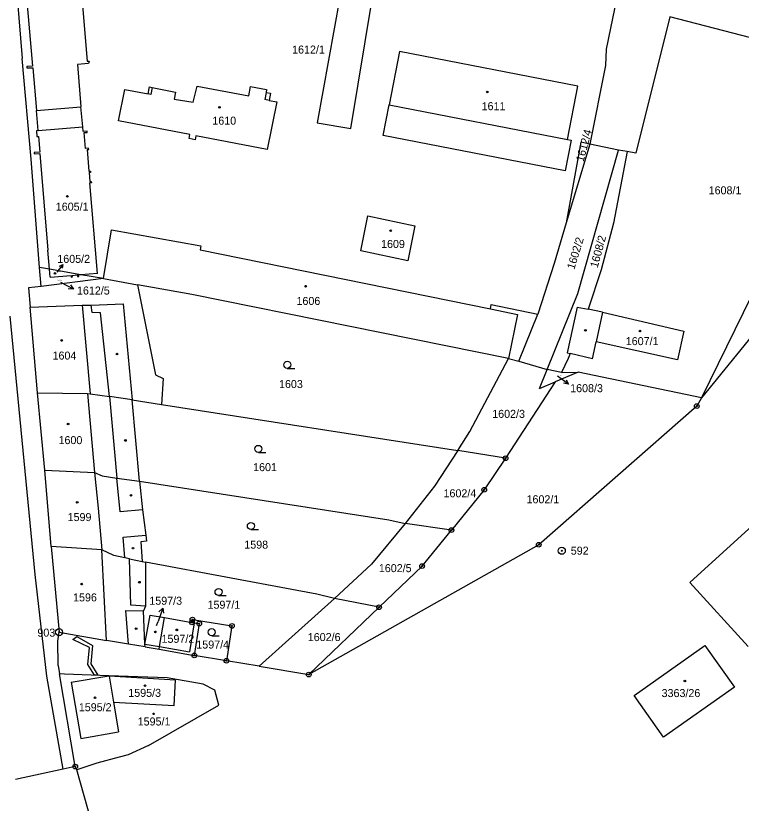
# Model space of a CAD drawing. Extents: x -755819 to -753140, y -1169796 to -1166000.
# Drawn here: x -754980.6 to -754826.5, y -1167784.6 to -1167617.5 of the extents above; entities that cross this region are included whole.
import ezdxf

# ---------------------------------------------------------------- set-up
doc = ezdxf.new("R2010")
doc.units = 0
for name, color, linetype in [('Vrstva 1', 7, 'Continuous'), ('Vrstva 16', 7, 'Continuous'), ('Vrstva 17', 7, 'Continuous'), ('Vrstva 18', 7, 'Continuous'), ('Vrstva 19', 7, 'Continuous'), ('Vrstva 24', 7, 'Continuous'), ('Vrstva 25', 7, 'Continuous'), ('Vrstva 27', 7, 'Continuous'), ('Vrstva 4', 7, 'Continuous'), ('Vrstva 6', 7, 'Continuous')]:
    doc.layers.add(name, color=color, linetype=linetype)

msp = doc.modelspace()

# ---------------------------------------------------------------- linework, layer by layer
at = {"layer": 'Vrstva 1'}
for p, q in [((-754983.22, -1167577.51), (-754979.23, -1167626.51)), ((-754968.9, -1167585.33), (-754965.4, -1167627.14)), ((-754980.53, -1167586.17), (-754977.05, -1167628.17)), ((-754852.2, -1167609.8), (-754855.21, -1167624.58)), ((-754841.65, -1167617.66), (-754848.89, -1167646.66)), ((-754791.23, -1167630.86), (-754841.65, -1167617.66)), ((-754899.08, -1167625.04), (-754901.26, -1167636.4)), ((-754861.22, -1167632.44), (-754899.08, -1167625.04)), ((-754855.21, -1167624.58), (-754855.36, -1167628.03)), ((-754977.29, -1167647.93), (-754979.23, -1167626.51)), ((-754965.1, -1167627.58), (-754967.48, -1167627.78)), ((-754965.4, -1167627.14), (-754965, -1167627.11)), ((-754965, -1167627.11), (-754965.1, -1167627.58)), ((-754977.05, -1167628.17), (-754978.23, -1167628.27)), ((-754978.23, -1167628.27), (-754978.2, -1167628.55)), ((-754978.2, -1167628.55), (-754976.92, -1167628.54)), ((-754976.92, -1167628.54), (-754976.18, -1167637.61)), ((-754967.48, -1167627.78), (-754966.72, -1167636.81)), ((-754855.36, -1167628.03), (-754858.7, -1167644.71)), ((-754952.48, -1167634.03), (-754952.2, -1167632.55)), ((-754952.2, -1167632.55), (-754951.6, -1167632.69)), ((-754942.93, -1167635.84), (-754942.07, -1167632.4)), ((-754942.07, -1167632.4), (-754931.07, -1167634.46)), ((-754931.07, -1167634.46), (-754930.72, -1167632.5)), ((-754930.72, -1167632.5), (-754927.31, -1167633.13)), ((-754863.4, -1167643.75), (-754861.22, -1167632.44)), ((-754958.76, -1167639.77), (-754957.44, -1167633.12)), ((-754957.44, -1167633.12), (-754952.48, -1167634.03)), ((-754951.6, -1167632.69), (-754946.66, -1167633.67)), ((-754946.66, -1167633.67), (-754946.92, -1167635.16)), ((-754927.31, -1167633.13), (-754927.42, -1167633.74)), ((-754927.42, -1167633.74), (-754926.51, -1167633.9)), ((-754926.51, -1167633.9), (-754926.77, -1167635.43)), ((-754946.92, -1167635.16), (-754942.93, -1167635.84)), ((-754925.11, -1167635.72), (-754927.16, -1167645.85)), ((-754926.77, -1167635.43), (-754925.11, -1167635.72)), ((-754976.18, -1167637.61), (-754966.72, -1167636.81)), ((-754902.56, -1167642.87), (-754901.26, -1167636.4)), ((-754943.6, -1167642.69), (-754958.76, -1167639.77)), ((-754975.83, -1167641.84), (-754976.17, -1167641.87)), ((-754976.17, -1167641.87), (-754976.07, -1167643.13)), ((-754975.83, -1167641.84), (-754966.36, -1167641.02)), ((-754966.28, -1167642), (-754966.36, -1167641.02)), ((-754965.41, -1167641.93), (-754966.28, -1167642)), ((-754966.03, -1167642.28), (-754965.39, -1167642.22)), ((-754965.73, -1167645.63), (-754966.03, -1167642.28)), ((-754965.39, -1167642.22), (-754965.41, -1167641.93)), ((-754976.07, -1167643.13), (-754975.73, -1167643.1)), ((-754975.73, -1167643.1), (-754975.46, -1167646.41)), ((-754943.76, -1167643.54), (-754943.6, -1167642.69)), ((-754942.51, -1167643.78), (-754943.76, -1167643.54)), ((-754942.35, -1167642.94), (-754942.51, -1167643.78)), ((-754927.16, -1167645.85), (-754942.35, -1167642.94)), ((-754863.92, -1167650.37), (-754902.56, -1167642.87)), ((-754862.61, -1167643.9), (-754863.92, -1167650.37)), ((-754863.4, -1167643.75), (-754862.61, -1167643.9)), ((-754965.1, -1167645.57), (-754965.73, -1167645.63)), ((-754965.42, -1167645.89), (-754965.08, -1167645.86)), ((-754965.42, -1167645.89), (-754965.03, -1167650.47)), ((-754965.08, -1167645.86), (-754965.1, -1167645.57)), ((-754858.7, -1167644.71), (-754863.68, -1167661.42)), ((-754861.22, -1167676.39), (-754852.57, -1167645.98)), ((-754852.57, -1167645.98), (-754858.7, -1167644.71)), ((-754850.77, -1167646.31), (-754852.57, -1167645.98)), ((-754975.46, -1167646.41), (-754976.64, -1167646.51)), ((-754976.64, -1167646.51), (-754976.63, -1167646.79)), ((-754976.63, -1167646.79), (-754975.44, -1167646.69)), ((-754975.44, -1167646.69), (-754973.76, -1167667.23)), ((-754848.89, -1167646.66), (-754850.77, -1167646.31)), ((-754975.5, -1167670.91), (-754977.29, -1167647.93)), ((-754965.03, -1167650.47), (-754964.72, -1167650.44)), ((-754964.69, -1167650.73), (-754965.01, -1167650.76)), ((-754965.01, -1167650.76), (-754964.85, -1167652.67)), ((-754964.72, -1167650.44), (-754964.69, -1167650.73)), ((-754964.85, -1167652.67), (-754964.53, -1167652.65)), ((-754964.53, -1167652.65), (-754964.51, -1167652.93)), ((-754964.51, -1167652.93), (-754964.82, -1167652.96)), ((-754963.21, -1167672.16), (-754964.82, -1167652.96)), ((-754907.3, -1167667.4), (-754905.79, -1167659.93)), ((-754905.79, -1167659.93), (-754895.8, -1167662.06)), ((-754815.97, -1167659.76), (-754834.99, -1167698.58)), ((-754895.8, -1167662.06), (-754897.31, -1167669.49)), ((-754863.68, -1167661.42), (-754866.24, -1167670.02)), ((-754961.92, -1167673.26), (-754960.21, -1167662.93)), ((-754960.21, -1167662.93), (-754941.26, -1167666.28)), ((-754973.43, -1167671.27), (-754973.76, -1167667.23)), ((-754941.26, -1167666.28), (-754941.4, -1167667.12)), ((-754941.4, -1167667.12), (-754879.77, -1167679.69)), ((-754897.31, -1167669.49), (-754907.3, -1167667.4)), ((-754975.19, -1167674.91), (-754975.5, -1167670.91)), ((-754866.24, -1167670.02), (-754869.74, -1167680.83)), ((-754973.29, -1167672.94), (-754973.43, -1167671.27)), ((-754973.29, -1167672.94), (-754968.84, -1167672.59)), ((-754968.84, -1167672.59), (-754968.81, -1167672.93)), ((-754968.57, -1167672.57), (-754967.51, -1167672.49)), ((-754968.54, -1167672.91), (-754968.57, -1167672.57)), ((-754967.51, -1167672.49), (-754967.49, -1167672.82)), ((-754966.72, -1167672.43), (-754967.24, -1167672.47)), ((-754967.21, -1167672.8), (-754967.24, -1167672.47)), ((-754963.21, -1167672.16), (-754966.72, -1167672.43)), ((-754961.92, -1167673.26), (-754975.19, -1167674.91)), ((-754968.81, -1167672.93), (-754968.54, -1167672.91)), ((-754967.49, -1167672.82), (-754967.21, -1167672.8)), ((-754961.92, -1167673.26), (-754954.73, -1167674.57)), ((-754975.19, -1167674.91), (-754977.88, -1167675.24)), ((-754977.88, -1167675.24), (-754977.53, -1167679.3)), ((-754943.18, -1167676.66), (-754954.73, -1167674.57)), ((-754954.73, -1167674.57), (-754950.88, -1167693.67)), ((-754875.96, -1167690.25), (-754943.18, -1167676.66)), ((-754867.71, -1167692.56), (-754861.22, -1167676.39)), ((-754975.97, -1167697.5), (-754977.53, -1167679.3)), ((-754879.77, -1167679.69), (-754879.59, -1167678.76)), ((-754879.59, -1167678.76), (-754869.74, -1167680.83)), ((-754861.35, -1167679.29), (-754863.47, -1167689.02)), ((-754861.35, -1167679.29), (-754859.06, -1167679.77)), ((-754873.77, -1167690.77), (-754869.74, -1167680.83)), ((-754856, -1167680.41), (-754859.06, -1167679.77)), ((-754856, -1167680.41), (-754838.69, -1167684.41)), ((-754976.42, -1167736.09), (-754981.75, -1167681.26)), ((-754838.69, -1167684.41), (-754840.08, -1167690.5)), ((-754858.14, -1167690.27), (-754857.36, -1167686.69)), ((-754840.08, -1167690.5), (-754857.36, -1167686.69)), ((-754863.47, -1167689.02), (-754862.86, -1167689.16)), ((-754858.14, -1167690.27), (-754862.86, -1167689.16)), ((-754884.13, -1167705.71), (-754875.96, -1167690.25)), ((-754875.96, -1167690.25), (-754873.77, -1167690.77)), ((-754873.77, -1167690.77), (-754867.71, -1167692.56)), ((-754869.33, -1167696.59), (-754867.71, -1167692.56)), ((-754950.88, -1167693.67), (-754949.3, -1167694.5)), ((-754949.3, -1167694.5), (-754949.61, -1167699.98)), ((-754861.16, -1167693.13), (-754866.02, -1167695.19)), ((-754834.99, -1167698.58), (-754861.16, -1167693.13)), ((-754866.02, -1167695.19), (-754876.57, -1167711.39)), ((-754869.33, -1167696.59), (-754866.02, -1167695.19)), ((-754974.39, -1167713.91), (-754975.97, -1167697.5)), ((-754975.97, -1167697.5), (-754965.32, -1167697.68)), ((-754965.32, -1167697.68), (-754964.77, -1167697.69)), ((-754964.77, -1167697.69), (-754960.68, -1167698.32)), ((-754955.85, -1167699.01), (-754960.68, -1167698.32)), ((-754954.27, -1167716.28), (-754955.85, -1167699.01)), ((-754955.85, -1167699.01), (-754949.61, -1167699.98)), ((-754834.99, -1167698.58), (-754835.96, -1167700.33)), ((-754949.61, -1167699.98), (-754886.73, -1167709.77)), ((-754835.96, -1167700.33), (-754869.53, -1167729.75)), ((-754886.73, -1167709.77), (-754884.13, -1167705.71)), ((-754837.41, -1167737.8), (-754806.05, -1167709.09)), ((-754886.73, -1167709.77), (-754891.66, -1167717.3)), ((-754876.57, -1167711.39), (-754886.73, -1167709.77)), ((-754876.57, -1167711.39), (-754881.08, -1167718.08)), ((-754974.39, -1167713.91), (-754963.84, -1167714.41)), ((-754973.03, -1167730.14), (-754974.39, -1167713.91)), ((-754963.84, -1167714.41), (-754962.24, -1167715.16)), ((-754962.24, -1167715.16), (-754959.13, -1167715.6)), ((-754959.13, -1167715.6), (-754954.27, -1167716.28)), ((-754954.27, -1167716.28), (-754953.69, -1167722.36)), ((-754954.27, -1167716.28), (-754901.33, -1167724.5)), ((-754891.66, -1167717.3), (-754897.88, -1167725.27)), ((-754881.08, -1167718.08), (-754888.07, -1167726.65)), ((-754953.69, -1167722.36), (-754952.96, -1167727.74)), ((-754901.33, -1167724.5), (-754897.88, -1167725.27)), ((-754897.88, -1167725.27), (-754905.06, -1167733.87)), ((-754888.07, -1167726.65), (-754897.88, -1167725.27)), ((-754952.96, -1167727.74), (-754952.78, -1167729.02)), ((-754894.28, -1167734.28), (-754888.07, -1167726.65)), ((-754952.78, -1167729.02), (-754954.04, -1167729.12)), ((-754954.04, -1167729.12), (-754953.7, -1167733.3)), ((-754962.3, -1167730.84), (-754973.03, -1167730.14)), ((-754973.03, -1167730.14), (-754971.38, -1167748.31)), ((-754959.73, -1167732.06), (-754962.3, -1167730.84)), ((-754869.53, -1167729.75), (-754918.35, -1167757.31)), ((-754957.43, -1167732.53), (-754959.73, -1167732.06)), ((-754956.43, -1167732.74), (-754957.43, -1167732.53)), ((-754956.43, -1167732.74), (-754953.7, -1167733.3)), ((-754953.7, -1167733.3), (-754953.05, -1167733.43)), ((-754953.05, -1167733.43), (-754953, -1167742.8)), ((-754916.65, -1167740.22), (-754953.05, -1167733.43)), ((-754905.06, -1167733.87), (-754912.88, -1167741.13)), ((-754894.28, -1167734.28), (-754903.43, -1167743.03)), ((-754973.96, -1167757.62), (-754976.42, -1167736.09)), ((-754825.03, -1167751.37), (-754837.41, -1167737.8)), ((-754912.88, -1167741.13), (-754928.9, -1167755.53)), ((-754912.88, -1167741.13), (-754916.65, -1167740.22)), ((-754903.43, -1167743.03), (-754912.88, -1167741.13)), ((-754953, -1167742.8), (-754953.47, -1167743.76)), ((-754953.13, -1167750.83), (-754953.47, -1167743.76)), ((-754918.35, -1167757.31), (-754903.43, -1167743.03)), ((-754953.13, -1167750.83), (-754952.04, -1167744.68)), ((-754952.04, -1167744.68), (-754948.97, -1167745.22)), ((-754950.06, -1167751.37), (-754948.97, -1167745.22)), ((-754948.97, -1167745.22), (-754943.16, -1167746.23)), ((-754943.16, -1167746.23), (-754943.05, -1167745.63)), ((-754943.16, -1167746.23), (-754942.69, -1167746.31)), ((-754943.05, -1167745.63), (-754934.67, -1167746.99)), ((-754942.69, -1167746.31), (-754941.61, -1167746.5)), ((-754941.61, -1167746.5), (-754942.67, -1167753.23)), ((-754934.67, -1167746.99), (-754935.84, -1167754.37)), ((-754971.63, -1167750.22), (-754971.38, -1167748.31)), ((-754971.38, -1167748.31), (-754961.3, -1167750.1)), ((-754971.56, -1167755.37), (-754971.63, -1167750.22)), ((-754956.62, -1167750.85), (-754961.3, -1167750.1)), ((-754953.08, -1167751.4), (-754956.62, -1167750.85)), ((-754953.08, -1167751.4), (-754953.13, -1167750.83)), ((-754849.27, -1167761.74), (-754834.26, -1167751.17)), ((-754834.26, -1167751.17), (-754827.96, -1167760)), ((-754953.08, -1167751.4), (-754950.15, -1167751.91)), ((-754950.15, -1167751.91), (-754950.06, -1167751.37)), ((-754950.15, -1167751.91), (-754942.67, -1167753.23)), ((-754935.84, -1167754.37), (-754942.67, -1167753.23)), ((-754928.9, -1167755.53), (-754935.84, -1167754.37)), ((-754971.56, -1167755.37), (-754971.26, -1167757.17)), ((-754928.9, -1167755.53), (-754918.35, -1167757.31)), ((-754970.52, -1167777.41), (-754973.96, -1167757.62)), ((-754967.94, -1167776.85), (-754971.26, -1167757.17)), ((-754970.2, -1167757.21), (-754971.26, -1167757.17)), ((-754960.78, -1167757.56), (-754970.2, -1167757.21)), ((-754968.79, -1167758.92), (-754960.78, -1167757.56)), ((-754948.4, -1167758.01), (-754960.78, -1167757.56)), ((-754960.78, -1167757.56), (-754960.76, -1167757.68)), ((-754960.76, -1167757.68), (-754959.83, -1167763.15)), ((-754946.67, -1167758.47), (-754960.76, -1167757.68)), ((-754940.76, -1167759.38), (-754948.4, -1167758.01)), ((-754968.79, -1167758.92), (-754966.76, -1167770.87)), ((-754946.97, -1167763.87), (-754946.67, -1167758.47)), ((-754938.31, -1167760.64), (-754940.76, -1167759.38)), ((-754937.45, -1167763.78), (-754938.31, -1167760.64)), ((-754827.96, -1167760), (-754843, -1167770.61)), ((-754843, -1167770.61), (-754849.27, -1167761.74)), ((-754959.83, -1167763.15), (-754958.76, -1167769.5)), ((-754959.83, -1167763.15), (-754946.97, -1167763.87)), ((-754952.36, -1167772.37), (-754937.45, -1167763.78)), ((-754966.76, -1167770.87), (-754958.76, -1167769.5)), ((-754952.36, -1167772.37), (-754956.7, -1167774.35)), ((-754956.7, -1167774.35), (-754958.63, -1167774.86)), ((-754963.37, -1167776.12), (-754967.63, -1167777.56)), ((-754958.63, -1167774.86), (-754963.37, -1167776.12)), ((-754970.52, -1167777.41), (-754980.62, -1167779.58)), ((-754967.94, -1167776.85), (-754970.52, -1167777.41)), ((-754967.63, -1167777.56), (-754967.94, -1167776.85)), ((-754961.67, -1167798.3), (-754967.63, -1167777.56))]:
    msp.add_line(p, q, dxfattribs=at)
at = {"layer": 'Vrstva 16'}
for p, q in [((-754970.61, -1167670.29), (-754971.84, -1167671.88)), ((-754968.33, -1167675.48), (-754970.98, -1167674.07)), ((-754863.23, -1167695.68), (-754865.54, -1167693.96)), ((-754949.36, -1167743.19), (-754950.36, -1167746.02)), ((-754950.68, -1167746.91), (-754950.36, -1167746.02))]:
    msp.add_line(p, q, dxfattribs=at)
for points in [[(-754971.28, -1167670.62), (-754970.61, -1167670.29), (-754970.75, -1167671.03)], [(-754968.98, -1167674.57), (-754968.33, -1167675.48), (-754969.45, -1167675.45)], [(-754863.71, -1167694.72), (-754863.23, -1167695.68), (-754864.29, -1167695.49)], [(-754950.16, -1167743.97), (-754949.36, -1167743.19), (-754949.22, -1167744.3)]]:
    msp.add_lwpolyline(points, dxfattribs=at)
at = {"layer": 'Vrstva 24'}
for centre, radius in [((-754835.96, -1167700.33), 0.5), ((-754835.96, -1167700.33), 0.1), ((-754876.57, -1167711.39), 0.5), ((-754876.57, -1167711.39), 0.1), ((-754881.08, -1167718.08), 0.5), ((-754881.08, -1167718.08), 0.1), ((-754888.07, -1167726.65), 0.5), ((-754888.07, -1167726.65), 0.1), ((-754869.53, -1167729.75), 0.5), ((-754869.53, -1167729.75), 0.1), ((-754864.63, -1167731.03), 0.75), ((-754864.63, -1167731.03), 0.1), ((-754894.28, -1167734.28), 0.5), ((-754894.28, -1167734.28), 0.1), ((-754903.43, -1167743.03), 0.5), ((-754903.43, -1167743.03), 0.1), ((-754943.16, -1167746.23), 0.5), ((-754943.05, -1167745.63), 0.5), ((-754943.16, -1167746.23), 0.1), ((-754943.05, -1167745.63), 0.1), ((-754941.61, -1167746.5), 0.5), ((-754971.38, -1167748.31), 0.75), ((-754941.61, -1167746.5), 0.1), ((-754934.67, -1167746.99), 0.5), ((-754934.67, -1167746.99), 0.1), ((-754971.38, -1167748.31), 0.1), ((-754942.67, -1167753.23), 0.5), ((-754942.67, -1167753.23), 0.1), ((-754935.84, -1167754.37), 0.5), ((-754935.84, -1167754.37), 0.1), ((-754918.35, -1167757.31), 0.5), ((-754918.35, -1167757.31), 0.1), ((-754967.94, -1167776.85), 0.5), ((-754967.94, -1167776.85), 0.1)]:
    msp.add_circle(centre, radius, dxfattribs=at)
at = {"layer": 'Vrstva 25'}
for p, q in [((-754922.92, -1167692.31), (-754921.32, -1167692.31)), ((-754929.06, -1167710.16), (-754927.46, -1167710.16)), ((-754930.64, -1167726.51), (-754929.04, -1167726.51)), ((-754937.51, -1167740.52), (-754935.91, -1167740.52)), ((-754938.97, -1167749.06), (-754937.37, -1167749.06))]:
    msp.add_line(p, q, dxfattribs=at)
msp.add_lwpolyline([(-754951.23, -1167765.51), (-754951.14, -1167765.66), (-754951.23, -1167765.81), (-754951.41, -1167765.81), (-754951.5, -1167765.66), (-754951.41, -1167765.51)], close=True, dxfattribs=at)
for centre, radius in [((-754880.45, -1167633.65), 0.175), ((-754937.31, -1167636.92), 0.175), ((-754969.61, -1167655.81), 0.175), ((-754900.96, -1167663.09), 0.175), ((-754972.23, -1167672.17), 0.175), ((-754919.03, -1167674.88), 0.175), ((-754859.6, -1167684.23), 0.175), ((-754848.02, -1167684.39), 0.175), ((-754970.82, -1167686.39), 0.175), ((-754959.08, -1167689.27), 0.175), ((-754922.92, -1167691.56), 0.75), ((-754969.45, -1167704.13), 0.175), ((-754957.28, -1167707.61), 0.175), ((-754929.06, -1167709.41), 0.75), ((-754956.11, -1167719.28), 0.175), ((-754967.52, -1167720.76), 0.175), ((-754930.64, -1167725.76), 0.75), ((-754955.68, -1167730.48), 0.175), ((-754966.57, -1167738.11), 0.175), ((-754954.31, -1167737.71), 0.175), ((-754937.51, -1167739.77), 0.75), ((-754955.02, -1167747.55), 0.175), ((-754946.37, -1167747.82), 0.175), ((-754938.97, -1167748.31), 0.75), ((-754950.92, -1167748.25), 0.175), ((-754953.12, -1167759.67), 0.175), ((-754838.49, -1167758.69), 0.175), ((-754963.74, -1167762.24), 0.175)]:
    msp.add_circle(centre, radius, dxfattribs=at)
at = {"layer": 'Vrstva 27'}
for p, q in [((-754968.43, -1167749.84), (-754967.6, -1167749.26)), ((-754967.6, -1167749.26), (-754964.26, -1167751.14)), ((-754964.92, -1167751.55), (-754968.43, -1167749.84)), ((-754964.26, -1167751.14), (-754964.66, -1167755.06)), ((-754965.28, -1167755.2), (-754964.92, -1167751.55)), ((-754963.88, -1167757.44), (-754965.28, -1167755.2)), ((-754964.66, -1167755.06), (-754963.16, -1167757.47)), ((-754963.16, -1167757.47), (-754963.88, -1167757.44))]:
    msp.add_line(p, q, dxfattribs=at)
at = {"layer": 'Vrstva 4'}
for p, q in [((-754908.95, -1167598.07), (-754916.57, -1167640.16)), ((-754909.39, -1167641.41), (-754902.51, -1167599.4)), ((-754951.88, -1167634.17), (-754952.48, -1167634.03)), ((-754951.6, -1167632.69), (-754951.88, -1167634.17)), ((-754927.42, -1167633.74), (-754927.68, -1167635.27)), ((-754926.77, -1167635.43), (-754927.68, -1167635.27)), ((-754975.83, -1167641.84), (-754976.18, -1167637.61)), ((-754966.36, -1167641.02), (-754966.72, -1167636.81)), ((-754901.26, -1167636.4), (-754863.4, -1167643.75)), ((-754916.57, -1167640.16), (-754909.39, -1167641.41)), ((-754977.53, -1167679.3), (-754966.48, -1167678.93)), ((-754966.48, -1167678.93), (-754964.54, -1167678.87)), ((-754966.48, -1167678.93), (-754964.77, -1167697.69)), ((-754964.54, -1167678.87), (-754957.74, -1167678.64)), ((-754964.37, -1167680.46), (-754964.54, -1167678.87)), ((-754957.74, -1167678.64), (-754955.85, -1167699.01)), ((-754962.55, -1167680.56), (-754964.37, -1167680.46)), ((-754960.68, -1167698.32), (-754962.55, -1167680.56)), ((-754879.77, -1167679.69), (-754874.03, -1167680.88)), ((-754874.03, -1167680.88), (-754875.96, -1167690.25)), ((-754856, -1167680.41), (-754857.36, -1167686.69)), ((-754965.32, -1167697.68), (-754963.84, -1167714.41)), ((-754960.68, -1167698.32), (-754959.13, -1167715.6)), ((-754963.84, -1167714.41), (-754963.06, -1167721.98)), ((-754958.37, -1167722.77), (-754959.13, -1167715.6)), ((-754963.06, -1167721.98), (-754962.3, -1167730.84)), ((-754953.69, -1167722.36), (-754958.37, -1167722.77)), ((-754957.8, -1167728.14), (-754952.96, -1167727.74)), ((-754957.43, -1167732.53), (-754957.8, -1167728.14)), ((-754961.3, -1167750.1), (-754962.3, -1167730.84)), ((-754956.13, -1167742.61), (-754956.43, -1167732.74)), ((-754953, -1167742.8), (-754956.13, -1167742.61)), ((-754956.62, -1167750.85), (-754957.23, -1167743.7)), ((-754957.23, -1167743.7), (-754953.47, -1167743.76)), ((-754942.69, -1167746.31), (-754943.66, -1167752.48)), ((-754953.13, -1167750.83), (-754950.06, -1167751.37)), ((-754950.06, -1167751.37), (-754943.66, -1167752.48))]:
    msp.add_line(p, q, dxfattribs=at)
at = {"layer": 'Vrstva 6'}
for p, q in [((-754860.55, -1167644.32), (-754863.68, -1167661.42)), ((-754858.7, -1167644.71), (-754860.55, -1167644.32)), ((-754850.77, -1167646.31), (-754853.64, -1167661.5)), ((-754853.64, -1167661.5), (-754856.3, -1167671.39)), ((-754807.14, -1167664.31), (-754834.99, -1167698.58)), ((-754973.43, -1167671.27), (-754975.5, -1167670.91)), ((-754966.72, -1167672.43), (-754973.43, -1167671.27)), ((-754961.92, -1167673.26), (-754966.72, -1167672.43)), ((-754856.3, -1167671.39), (-754859.06, -1167679.77)), ((-754862.86, -1167689.16), (-754863.3, -1167690.24)), ((-754863.3, -1167690.24), (-754864.72, -1167693.19)), ((-754864.72, -1167693.19), (-754867.71, -1167692.56)), ((-754864.72, -1167693.19), (-754861.16, -1167693.13))]:
    msp.add_line(p, q, dxfattribs=at)

# ---------------------------------------------------------------- texts
at = {"layer": 'Vrstva 16'}
for s, p in [('1605/2', (-754971.75, -1167669.92)), ('1612/5', (-754967.57, -1167676.64)), ('1608/3', (-754862.85, -1167697.37)), ('1597/3', (-754952.21, -1167742.49))]:
    msp.add_text(s, height=1.7, dxfattribs=at).set_placement(p)
at = {"layer": 'Vrstva 17'}
for s, p in [('592', (-754862.72, -1167731.86)), ('903', (-754975.98, -1167749.26))]:
    msp.add_text(s, height=1.7, dxfattribs=at).set_placement(p)
at = {"layer": 'Vrstva 18'}
for s, height, p in [('1612/1', 1.7, (-754921.89, -1167625.49)), ('1608/1', 1.7, (-754833.44, -1167655.37)), ('1612/5', 0.2, (-754971.67, -1167673.68)), ('1608/3', 0.2, (-754865.49, -1167693.96)), ('1603', 1.7, (-754924.67, -1167696.49)), ('1602/3', 1.7, (-754879.4, -1167702.82)), ('1601', 1.7, (-754930.17, -1167714.13)), ('1602/4', 1.7, (-754889.74, -1167719.68)), ('1602/1', 1.7, (-754872.11, -1167720.95)), ('1598', 1.7, (-754932.04, -1167730.58)), ('1602/5', 1.7, (-754903.47, -1167735.57)), ('1597/1', 1.7, (-754939.85, -1167743.33)), ('1602/6', 1.7, (-754918.56, -1167750.2)), ('1597/4', 1.7, (-754942.23, -1167751.79))]:
    msp.add_text(s, height=height, dxfattribs=at).set_placement(p)
for s, rotation, p in [('1612/4', 75.0002, (-754860.02, -1167648.58)), ('1608/2', 74.7137, (-754857.02, -1167671.09)), ('1602/2', 72.8802, (-754861.97, -1167671.44))]:
    msp.add_text(s, height=1.7, rotation=rotation, dxfattribs=at).set_placement(p)
at = {"layer": 'Vrstva 19'}
for s, height, p in [('1611', 1.7, (-754881.65, -1167637.51)), ('1610', 1.7, (-754938.83, -1167640.59)), ('1605/1', 1.7, (-754972.07, -1167658.84)), ('1609', 1.7, (-754903, -1167666.76)), ('1605/2', 0.2, (-754971.79, -1167671.88)), ('1606', 1.7, (-754920.96, -1167678.85)), ('1607/1', 1.7, (-754851.04, -1167687.38)), ('1604', 1.7, (-754972.76, -1167690.45)), ('1600', 1.7, (-754971.49, -1167708.39)), ('1599', 1.7, (-754969.56, -1167724.73)), ('1596', 1.7, (-754968.4, -1167741.78)), ('1597/3', 0.1, (-754950.91, -1167746.91)), ('1597/2', 1.7, (-754949.62, -1167750.57)), ('1595/3', 1.7, (-754956.68, -1167762.04)), ('3363/26', 1.7, (-754843.43, -1167762.09)), ('1595/2', 1.7, (-754967.18, -1167765.09)), ('1595/1', 1.7, (-754954.68, -1167768.12))]:
    msp.add_text(s, height=height, dxfattribs=at).set_placement(p)

doc.saveas('drawing.dxf')
